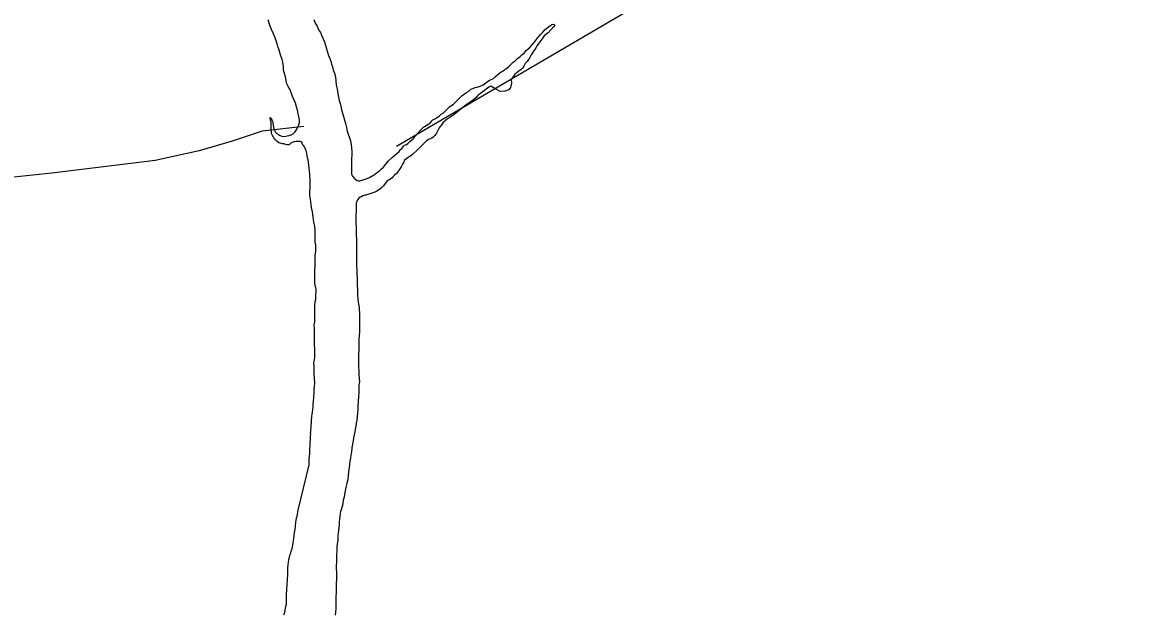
# Model space of a CAD drawing. Extents: x 1662474 to 1856135, y 779280 to 917889.
# Drawn here: x 1729121 to 1730904, y 807838 to 808777 of the extents above; entities that cross this region are included whole.
import ezdxf

# ---------------------------------------------------------------- set-up
doc = ezdxf.new("R2010")
doc.units = 0
doc.layers.add('Exist Hydrographic Lake Shore', color=7, linetype='Continuous')
doc.layers.add('Exist Hydrographic Misc Water Feature', color=7, linetype='Continuous')

msp = doc.modelspace()

# ---------------------------------------------------------------- linework, layer by layer
at = {"layer": 'Exist Hydrographic Lake Shore'}
for points in [[(1729565.5, 808585.6), (1729564.2, 808587.5), (1729561.9, 808587.8), (1729559.5, 808587.8), (1729555.6, 808587.8), (1729552.4, 808587.2), (1729549.5, 808586.4), (1729547.5, 808585.1), (1729544.9, 808582.8), (1729541.6, 808582.5), (1729538.8, 808583.2), (1729536.8, 808584.1), (1729533.5, 808584.3), (1729530.4, 808585.1), (1729528.2, 808585.6), (1729525.6, 808588), (1729523.9, 808589.6), (1729522, 808591.7), (1729520.4, 808593.5), (1729518, 808597.2), (1729517.2, 808599.6), (1729516.8, 808601.6), (1729516.5, 808603.8), (1729515.8, 808606.6), (1729516, 808609.8), (1729516, 808612.7), (1729515.8, 808616.3), (1729515.8, 808619.2), (1729515.1, 808621.6), (1729514.6, 808625.8), (1729517.2, 808622.6), (1729518, 808620.2), (1729518.9, 808617.9), (1729519.4, 808614), (1729519.6, 808610.1), (1729520.6, 808607.1), (1729521.8, 808604.8), (1729522.8, 808602.7), (1729524.4, 808601.1), (1729525.9, 808600.1), (1729527.5, 808598.8), (1729530.1, 808597.2), (1729533.2, 808596.4), (1729536.4, 808596.1), (1729539.2, 808596.4), (1729541.6, 808596.9), (1729544.9, 808597.7), (1729548, 808598.5), (1729550.9, 808600.3), (1729553.5, 808602.7), (1729556.1, 808606.6), (1729558.5, 808611.1), (1729560, 808614.2), (1729560.9, 808617.9), (1729560.9, 808622.4), (1729560, 808627.4), (1729558.8, 808632.1), (1729558, 808637.6), (1729556.4, 808643.1), (1729554.8, 808648.9), (1729552.4, 808653.6), (1729550.1, 808659.6), (1729547.8, 808665.7), (1729545.6, 808670.9), (1729543.2, 808675.4), (1729541.1, 808679.6), (1729540.1, 808684.8), (1729538.8, 808690.4), (1729537.5, 808696.1), (1729535.9, 808701.1), (1729535.4, 808706.4), (1729534.9, 808710.3), (1729534.4, 808714), (1729533.5, 808718.4), (1729531.1, 808725.5), (1729528.9, 808732.9), (1729526.8, 808738.9), (1729525.6, 808743.1), (1729524.1, 808747.6), (1729522.2, 808752.6), (1729519.6, 808759.1), (1729516.8, 808765.9), (1729514.6, 808770.9), (1729512.8, 808775.6), (1729511.2, 808781.2)], [(1729583.9, 808781.7), (1729586.2, 808775.6), (1729589.1, 808770.9), (1729591.5, 808765.4), (1729594.4, 808761.2), (1729596.2, 808756.8), (1729598.4, 808752.1), (1729600.8, 808746), (1729602.2, 808740.8), (1729603.9, 808735.2), (1729605.8, 808730), (1729607.2, 808724.5), (1729609.1, 808719.8), (1729610.8, 808715.6), (1729612, 808710.8), (1729613.6, 808706.4), (1729614.6, 808701.9), (1729616.8, 808696.4), (1729618.4, 808690.4), (1729619.1, 808684.3), (1729619.6, 808677.5), (1729621.2, 808670.9), (1729622.2, 808664.1), (1729623.2, 808658.1), (1729624.4, 808653.1), (1729625.6, 808648.4), (1729626.8, 808643.9), (1729628, 808638.1), (1729629.9, 808631.6), (1729632, 808623.9), (1729634, 808616.3), (1729635.6, 808610.1), (1729637, 808604.2), (1729638.2, 808599.6), (1729640.4, 808594), (1729641.9, 808588.8), (1729643.2, 808583.2), (1729644, 808578), (1729644.2, 808572.8), (1729644.2, 808566.8), (1729644, 808560.4), (1729643.5, 808554.9), (1729643.5, 808549.9), (1729644, 808545.2), (1729644, 808540.5), (1729643.8, 808536.3), (1729645.4, 808532.9), (1729647.8, 808529.8), (1729650.4, 808527.6), (1729652.8, 808526.1)], [(1729662.4, 808527.1), (1729665.2, 808527.9), (1729668.5, 808529.2), (1729672.4, 808530.8), (1729674.8, 808532.1), (1729677.6, 808533.7), (1729680, 808535.2), (1729683.4, 808538.1), (1729687.9, 808541), (1729691.5, 808544.7), (1729694.4, 808547.3), (1729696.2, 808549.1), (1729698.4, 808552.1), (1729702.2, 808556.5), (1729708.9, 808562.8), (1729715.6, 808568.8), (1729719.4, 808572), (1729721.8, 808575.1), (1729724.1, 808577.5), (1729726.5, 808580.4), (1729728, 808581.9), (1729730.9, 808583.2), (1729733.5, 808584.9), (1729736.4, 808587.8), (1729739.6, 808590.6), (1729742.2, 808592.8), (1729744.9, 808596.4), (1729749.2, 808600.9), (1729753.8, 808606.4), (1729756.4, 808609.2), (1729758, 808610.8), (1729759.5, 808611.9), (1729762.4, 808613.4), (1729766.4, 808616.1), (1729769.8, 808618.7), (1729771.4, 808620.6), (1729773.1, 808622.1), (1729777.1, 808624.5), (1729780.2, 808626.8), (1729782.9, 808628.4), (1729784.5, 808629.8), (1729786.2, 808631.3), (1729789.8, 808633.7), (1729794.8, 808638.1), (1729799.6, 808642.9), (1729803.4, 808645.8), (1729806, 808647.3), (1729808.4, 808649.9), (1729811.8, 808652.8), (1729815.6, 808657), (1729819.6, 808661.2), (1729823.2, 808663.6), (1729826.5, 808665.7), (1729830.1, 808668.1), (1729833.5, 808670.9), (1729836.6, 808672.2), (1729840.1, 808673.6), (1729843.5, 808674.4), (1729848, 808675.7), (1729852.8, 808678), (1729857.1, 808680.9), (1729861.6, 808684.1), (1729865.5, 808686.4), (1729869.2, 808688.2), (1729872.6, 808690.9), (1729876, 808694), (1729880, 808697.4), (1729882.6, 808699), (1729885, 808700.1), (1729887.6, 808702.4), (1729890.8, 808704.2), (1729894.4, 808707.7), (1729898.1, 808711.1), (1729900.8, 808714), (1729903.6, 808716.1), (1729907.5, 808719.8), (1729911.8, 808722.9), (1729914.6, 808725.5), (1729918.2, 808728.1), (1729922, 808732.9), (1729926.8, 808736.8), (1729930.1, 808741), (1729934, 808745.2), (1729938.8, 808751.5), (1729944, 808757.8), (1729947.8, 808761.8), (1729951.6, 808765.9), (1729957.1, 808769.9), (1729962.4, 808773.8), (1729965.2, 808774.3), (1729967.1, 808772.5), (1729965.5, 808770.4), (1729960.9, 808765.7), (1729956.1, 808760.7), (1729952.8, 808758.1), (1729950.1, 808755.7), (1729947.8, 808752.3), (1729943.2, 808746.2), (1729938.8, 808740.5), (1729936.6, 808736.8)], [(1729936.6, 808736.8), (1729934.9, 808733.9), (1729932, 808730), (1729929.4, 808725.5), (1729927.8, 808722.6), (1729926.5, 808720.2), (1729924.9, 808718.4), (1729922.8, 808715), (1729919.9, 808711.6), (1729917.5, 808707.4), (1729915.6, 808704.5), (1729913.6, 808702.4), (1729909.9, 808699.6), (1729906.5, 808697.2), (1729903.4, 808694.8), (1729897, 808685.1), (1729898.1, 808683), (1729897.9, 808680.4), (1729896.5, 808673.8), (1729893.6, 808670.1), (1729887.6, 808667.8), (1729880, 808667.5), (1729874.2, 808670.7), (1729865.2, 808675.9), (1729861.9, 808674.1), (1729858, 808670.9), (1729853.2, 808667.2), (1729848.8, 808664.4), (1729845.6, 808662), (1729844, 808660.4), (1729841.9, 808657.6), (1729837.8, 808654.1), (1729832.5, 808650.4), (1729828.8, 808647.8), (1729825.9, 808646), (1729823.5, 808643.9), (1729819.9, 808641.6), (1729815.1, 808637.1), (1729809.9, 808633.4), (1729806.8, 808630.8), (1729803.4, 808628.4), (1729800.2, 808626.1), (1729796.2, 808623.9), (1729793.9, 808621.6), (1729792.1, 808620.2), (1729789.1, 808617.6), (1729787.1, 808614.8), (1729784.5, 808611.9), (1729783.1, 808609.5), (1729782.1, 808607.7), (1729780.2, 808604.2), (1729778.6, 808601.1), (1729777.4, 808599.2), (1729776, 808597.2), (1729773.8, 808594.8), (1729771.4, 808593.2), (1729767.4, 808591.7), (1729765.5, 808590.4), (1729762.9, 808588.8), (1729761.1, 808587.5), (1729756.1, 808581.9), (1729748.5, 808574.9), (1729740.6, 808567.5), (1729736.4, 808563.9), (1729734.4, 808562.8), (1729731.8, 808560.9), (1729728, 808558.1), (1729726.8, 808554.9), (1729724.9, 808551.8), (1729723.2, 808548.9), (1729721.8, 808546), (1729718.2, 808541.6), (1729715.1, 808537.1), (1729712.2, 808534.2), (1729709.9, 808532.1), (1729708.4, 808530.2), (1729706.5, 808528.7), (1729703.9, 808526.8), (1729701.2, 808525.8), (1729699.1, 808523.4), (1729697.4, 808521.1), (1729694.8, 808517.6), (1729692.1, 808514.8), (1729688.1, 808511.6), (1729683.9, 808508.8), (1729681, 808507.4), (1729677.6, 808506.4), (1729673.1, 808504.8), (1729669.8, 808504), (1729666.9, 808502.9), (1729664.8, 808502.7), (1729661.9, 808501.6), (1729659.5, 808500.3), (1729657.6, 808499.6), (1729655.6, 808498), (1729654, 808495.6), (1729651.9, 808492.2), (1729651.1, 808489.3), (1729651.1, 808485.6), (1729650.9, 808481.7)], [(1729579.8, 808133.9), (1729579.8, 808138.1), (1729580, 808140.5), (1729580, 808142.9), (1729580.2, 808145.8), (1729580.8, 808149.7), (1729580.8, 808152.3), (1729581.2, 808154.4), (1729581.6, 808158.1), (1729582.1, 808162.2), (1729582.6, 808166.8), (1729582.9, 808171.2), (1729583.1, 808174.1), (1729583.1, 808176.4), (1729583.9, 808180.1), (1729583.9, 808183.6), (1729584.5, 808187.8), (1729584.5, 808191.9), (1729584.5, 808195.1), (1729585, 808199), (1729585.2, 808204.2), (1729584.8, 808211.9), (1729584.5, 808218.7), (1729584.5, 808223.2), (1729584.5, 808226.3), (1729584.5, 808231.1), (1729583.9, 808235.8), (1729584.5, 808238.9), (1729584.8, 808241.3), (1729585.5, 808245.5), (1729584.8, 808277.5), (1729584.8, 808284.3), (1729584.8, 808288), (1729584.8, 808291.1), (1729584.5, 808296.4), (1729585.2, 808301.6), (1729585.2, 808305.3), (1729585.2, 808307.9), (1729585.2, 808310.1), (1729585.2, 808314.2), (1729585.5, 808320), (1729585.2, 808325.6), (1729585.5, 808329.2), (1729586, 808331.3), (1729586.2, 808333.1), (1729586.9, 808337.1), (1729586.9, 808343.4), (1729587.4, 808349.9), (1729587.4, 808353.4), (1729586.9, 808356), (1729586.2, 808358.1), (1729586, 808360.4), (1729585.5, 808363.1), (1729585.2, 808367.2), (1729585.2, 808375.7), (1729585.5, 808384.1), (1729586, 808389.1), (1729586, 808391.9), (1729586.2, 808395.1), (1729586.2, 808399.3), (1729586.2, 808406.4), (1729586.9, 808414), (1729586.9, 808419.2), (1729586.9, 808423.7), (1729586.2, 808427.6), (1729586, 808433.1), (1729586, 808440.5), (1729586, 808447.8), (1729585.2, 808453.6), (1729583.9, 808459.6), (1729582.9, 808468.1), (1729581.6, 808476.4), (1729580.2, 808483), (1729579.8, 808487.8), (1729579.2, 808491.9), (1729578.4, 808496.1), (1729577.6, 808502.4), (1729577.6, 808507.2), (1729577.6, 808509.2), (1729577.9, 808514), (1729578.1, 808518.4), (1729577.9, 808523.4), (1729577.9, 808528.9), (1729577.6, 808533.1), (1729577.6, 808536.3), (1729576.9, 808540.8), (1729576.4, 808545.8), (1729576, 808550.4), (1729575.5, 808554.9), (1729574.8, 808558.9), (1729574, 808562.2), (1729573.1, 808565.7), (1729572.6, 808568.8), (1729572.4, 808571.8), (1729571.4, 808574.1), (1729570.2, 808577.2), (1729568.8, 808579.6), (1729567.6, 808581.4), (1729566.1, 808583.2), (1729565.5, 808585.6)], [(1729652.8, 808526.1), (1729654.8, 808525.2), (1729657.1, 808525.2), (1729660, 808526.3), (1729662.4, 808527.1)], [(1729650.9, 808481.7), (1729650.9, 808477.5), (1729650.4, 808471.2), (1729650.4, 808465.7), (1729650.4, 808460.7), (1729650.4, 808456.5), (1729650.9, 808453.1), (1729651.1, 808448.4), (1729651.1, 808443.6), (1729650.9, 808438.6), (1729651.6, 808433.7), (1729651.9, 808428.9), (1729651.9, 808423.9), (1729651.9, 808418.7), (1729651.6, 808413.8), (1729651.6, 808407.9), (1729651.6, 808401.9), (1729651.6, 808395.4), (1729651.9, 808389.3), (1729652.4, 808383.6), (1729653.2, 808347.3), (1729653.5, 808342.3), (1729653.8, 808338.4), (1729654.2, 808332.9), (1729655.6, 808327.6), (1729656.1, 808323.7), (1729656.1, 808320), (1729656.4, 808316.1), (1729656.4, 808310.8), (1729656.4, 808303.8), (1729656.4, 808296.4), (1729656.4, 808290.1), (1729656.4, 808285.1), (1729656.1, 808279.6), (1729655.6, 808274.1), (1729655.6, 808269.9), (1729655.6, 808265.7), (1729655.6, 808260.9), (1729655.4, 808256.2), (1729654.8, 808251.2), (1729654.8, 808244.9), (1729654.8, 808237.9), (1729654.8, 808230.2), (1729655.4, 808223.7), (1729655.6, 808217.7), (1729656.1, 808211.9), (1729656.4, 808206.4), (1729655.6, 808201.1), (1729655.4, 808195.1), (1729655.4, 808189.3), (1729654.8, 808182.8), (1729654.2, 808175.1), (1729653.8, 808167.8), (1729653.8, 808162.6), (1729653.2, 808156.5), (1729652.8, 808151.2), (1729652.4, 808145.5), (1729651.1, 808140.8), (1729650.4, 808136.1), (1729649.5, 808131.3), (1729648.8, 808126.9), (1729648, 808121.9), (1729647.1, 808117.1), (1729646.4, 808112.4), (1729645.4, 808107.7), (1729644.2, 808101.1), (1729643.5, 808094.8), (1729642.8, 808090.1), (1729641.9, 808085.1), (1729641.1, 808080.4), (1729640.6, 808075.1), (1729640.1, 808069.6), (1729639.2, 808063.6), (1729638.2, 808056.8), (1729637.8, 808050.5), (1729636.4, 808045.8), (1729635.9, 808042.9), (1729635.4, 808040.8), (1729634.4, 808036.3), (1729633.5, 808033.1), (1729632.8, 808027.9), (1729632, 808023.2), (1729630.6, 808018.4), (1729630.1, 808013.8), (1729629.4, 808010.1), (1729628.2, 808006.6), (1729627.2, 808003.2), (1729626.5, 808000.1), (1729625.6, 807997.2), (1729625.4, 807992.8), (1729624.9, 807988.2), (1729624.4, 807984.1), (1729624.1, 807979.6), (1729623.6, 807975.1), (1729623.2, 807970.4), (1729622.8, 807966.5), (1729622.2, 807962.3), (1729622, 807958.6), (1729621.8, 807953.9), (1729621.2, 807949.2)], [(1729579, 808122.4), (1729578.6, 808125), (1729579.2, 808127.1), (1729579.2, 808130), (1729579.8, 808133.9)], [(1729536.4, 807836.3), (1729538, 807840.5), (1729538.2, 807843.1), (1729538.8, 807846.6), (1729539.6, 807849.7), (1729540.4, 807853.1), (1729540.4, 807856.2), (1729540.6, 807859.4), (1729540.6, 807862.6), (1729540.6, 807865.9), (1729540.6, 807870.4), (1729541.1, 807874.4), (1729541.1, 807878.6), (1729541.6, 807882), (1729541.6, 807886.2), (1729542.2, 807890.4), (1729541.9, 807894.6), (1729542.5, 807898.8), (1729542.5, 807903.2), (1729542.8, 807907.2), (1729542.8, 807911.1), (1729543.2, 807915.6), (1729543.5, 807920), (1729544, 807923.9), (1729545.4, 807927.6), (1729545.9, 807930.8), (1729547.1, 807934.4), (1729547.8, 807937.6), (1729549.2, 807941.3), (1729550.1, 807943.9), (1729550.4, 807947.1), (1729550.9, 807950.5), (1729551.6, 807953.6), (1729551.9, 807958.1), (1729552.8, 807961.8), (1729553.2, 807966.8), (1729554, 807972), (1729554.5, 807976.8), (1729555.4, 807983.3), (1729556.1, 807989.6), (1729558, 807995.1), (1729558.5, 807999.6), (1729559, 808002.7), (1729576.4, 808074.6), (1729576.4, 808080.1), (1729576.6, 808084.1), (1729576.9, 808087.8), (1729577.4, 808092.4), (1729577.6, 808098.8), (1729577.9, 808104.8), (1729577.9, 808110.1), (1729578.4, 808114), (1729578.4, 808117.4), (1729578.4, 808120.3), (1729579, 808122.4)], [(1729621.2, 807949.2), (1729620.6, 807944.4), (1729620.4, 807940.2), (1729620.4, 807936.3), (1729619.9, 807933.1), (1729619.9, 807929.8), (1729619.9, 807925.6), (1729619.9, 807920.6), (1729619.6, 807914.8), (1729619.4, 807909.5), (1729620.1, 807904.6), (1729619.9, 807900.4), (1729619.9, 807895.9), (1729619.9, 807891.7), (1729619.6, 807886.9), (1729619.6, 807881.7), (1729619.4, 807876.8), (1729619.4, 807871.2), (1729618.9, 807865.9), (1729618.9, 807860.7), (1729618.6, 807856), (1729618.9, 807850.8), (1729618.9, 807846), (1729618.4, 807840.5), (1729617.8, 807835.8)]]:
    msp.add_lwpolyline(points, dxfattribs=at)
at = {"layer": 'Exist Hydrographic Misc Water Feature'}
for points in [[(1729715, 808580.4), (1730149.5, 808835), (1730225.6, 808909), (1730370.6, 809208.1), (1730949.6, 809645.9), (1731067.5, 809801.1), (1731462.5, 810098.3), (1731638.6, 810180.1), (1731746.7, 810204.1), (1732082.5, 810486.1), (1732300.5, 810606.4), (1732661.6, 810894.5), (1732847.6, 811127.1), (1732915.7, 811286.5), (1733050.6, 811441.3), (1733167.7, 811475)], [(1729568.2, 808611.6), (1729502, 808604.3), (1729454, 808588.7), (1729401.7, 808573.2), (1729331.6, 808557.8), (1729167.3, 808537.4), (1729097.2, 808530.1), (1728911, 808519.7), (1728837.2, 808528.5), (1728719.1, 808527.6), (1728666.8, 808516.2), (1728612.6, 808496.6), (1728540.5, 808465.4), (1728472.2, 808435.9), (1728315.5, 808377.4), (1728233.3, 808360.2), (1728133, 808333.1), (1728044.6, 808306)]]:
    msp.add_lwpolyline(points, dxfattribs=at)

doc.saveas('drawing.dxf')
